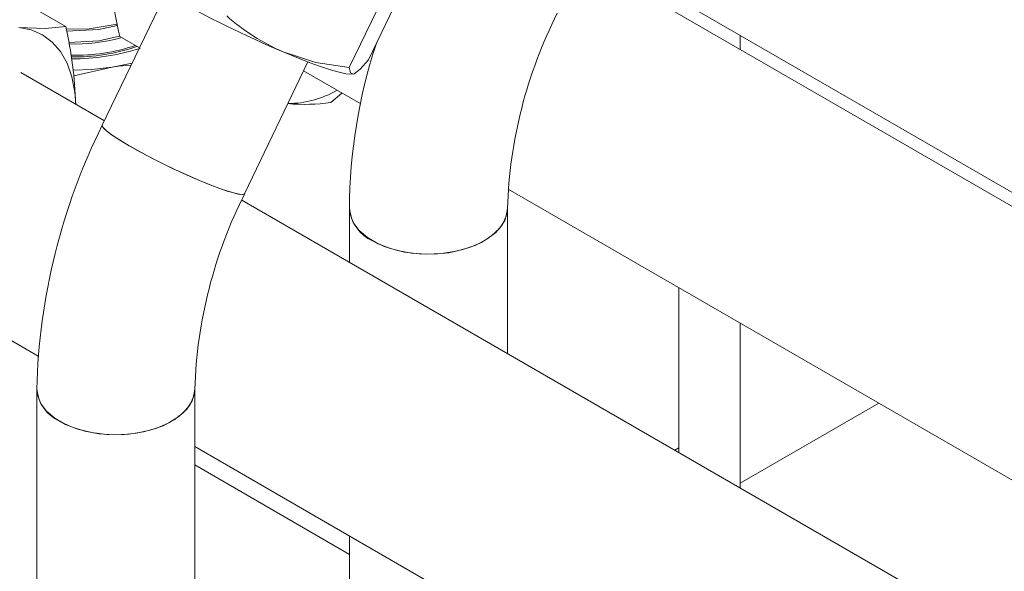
# Model space of a CAD drawing. Header units: millimetres. Extents: x 450 to 25135, y 150 to 17673.
# Tile 319 of 463: x 17303 to 17428, y 12481 to 12551. Entities that reach past the tile are written whole.
import ezdxf

# ---------------------------------------------------------------- set-up
doc = ezdxf.new("R2010")
doc.units = ezdxf.units.MM
doc.linetypes.add('SLD-Centrada-doble', pattern=[12.7, 6.35, -1.27, 1.27, -1.27, 1.27, -1.27])
doc.linetypes.add('SLD-Continua', pattern=[0])
doc.layers.add('COTAS', color=1, linetype='SLD-Continua')
doc.layers.add('OCULTA', color=8, linetype='SLD-Continua')

msp = doc.modelspace()

# ---------------------------------------------------------------- linework, layer by layer
at = {"color": 7, "linetype": 'SLD-Continua', "lineweight": 18, "ltscale": 30}
for p, q in [((17372.06, 12562.2), (17740, 12349.85)), ((17738.45, 12348.96), (17376.82, 12557.67)), ((17321.91, 12554.44), (17313.9, 12537.75)), ((17331.93, 12529.09), (17339.94, 12545.78)), ((17314.18, 12538.32), (17303.56, 12544.45)), ((17339.39, 12544.64), (17346.64, 12540.45)), ((17365.31, 12529.68), (17708.45, 12331.64)), ((17751.39, 12285.99), (17331.56, 12528.29)), ((17345.21, 12527.2), (17345.21, 12520.42)), ((17365.21, 12508.87), (17365.21, 12527.2)), ((17288.57, 12518.47), (17305.78, 12508.53)), ((17305.61, 12504.35), (17305.61, 12367.25)), ((17325.61, 12367.25), (17325.61, 12504.35)), ((17325.61, 12497.09), (17729.66, 12263.89)), ((17345.21, 12485.78), (17345.21, 12390.11))]:
    msp.add_line(p, q, dxfattribs=at)
at = {"color": 7, "linetype": 'SLD-Continua', "lineweight": 18, "ltscale": 30, "flags": 128}
for points in [[(17331.93, 12529.1), (17331.93, 12529.09), (17331.68, 12528.99), (17331.11, 12529.05), (17330.25, 12529.27), (17329.12, 12529.63), (17327.76, 12530.13), (17326.23, 12530.76), (17324.59, 12531.48), (17322.88, 12532.26), (17321.17, 12533.1), (17319.52, 12533.94), (17318, 12534.76), (17316.66, 12535.54), (17315.54, 12536.24), (17314.69, 12536.84), (17314.13, 12537.31), (17313.9, 12537.64), (17313.9, 12537.75)], [(17317.31, 12535.16), (17316.07, 12535.9), (17315.08, 12536.55), (17314.37, 12537.09), (17313.98, 12537.5), (17313.9, 12537.75)], [(17331.93, 12529.09), (17331.84, 12529.02), (17331.43, 12529), (17330.71, 12529.14), (17329.71, 12529.43), (17328.46, 12529.87), (17327.02, 12530.43), (17325.42, 12531.11), (17323.73, 12531.86), (17322.02, 12532.68), (17320.34, 12533.52), (17318.74, 12534.35), (17317.31, 12535.16)], [(17345.21, 12527.2), (17345.28, 12526.52), (17345.68, 12525.45), (17346.43, 12524.44), (17347.5, 12523.53), (17348.84, 12522.75), (17350.41, 12522.14), (17352.16, 12521.71), (17354.02, 12521.47), (17355.92, 12521.45), (17357.8, 12521.63), (17359.58, 12522.01), (17361.2, 12522.58), (17362.61, 12523.32), (17363.75, 12524.2), (17364.58, 12525.19), (17365.07, 12526.25), (17365.21, 12527.2)], [(17348.14, 12523.12), (17349.6, 12522.42), (17351.27, 12521.9), (17353.08, 12521.56), (17354.97, 12521.43), (17356.87, 12521.51), (17358.7, 12521.8), (17360.41, 12522.28), (17361.93, 12522.93), (17363.21, 12523.75), (17364.2, 12524.68), (17364.87, 12525.71), (17365.18, 12526.79), (17365.21, 12527.19)], [(17305.61, 12504.35), (17305.68, 12503.67), (17306.08, 12502.59), (17306.83, 12501.58), (17307.9, 12500.68), (17309.24, 12499.9), (17310.82, 12499.28), (17312.56, 12498.85), (17314.42, 12498.62), (17316.32, 12498.59), (17318.2, 12498.78), (17319.98, 12499.16), (17321.6, 12499.73), (17323.01, 12500.47), (17324.15, 12501.35), (17324.98, 12502.33), (17325.47, 12503.39), (17325.61, 12504.35)], [(17308.54, 12500.27), (17310, 12499.57), (17311.67, 12499.04), (17313.48, 12498.71), (17315.37, 12498.58), (17317.27, 12498.66), (17319.1, 12498.94), (17320.81, 12499.42), (17322.34, 12500.08), (17323.61, 12500.89), (17324.6, 12501.83), (17325.27, 12502.86), (17325.58, 12503.94), (17325.61, 12504.34)]]:
    msp.add_lwpolyline(points, dxfattribs=at)
at = {"color": 7, "linetype": 'SLD-Continua', "lineweight": 18, "ltscale": 900}
for centre, radius, start, end in [((17424.27, 12525.3), 59.09, 153.1915, 178.1515), ((17413.91, 12526.76), 68.71, 161.971, 179.6328), ((17384.32, 12502.54), 78.73, 153.4334, 178.6846), ((17384.67, 12502.44), 59.09, 153.1915, 178.1515), ((17350.14, 12527.65), 4.95, 185.216, 246.1408), ((17310.54, 12504.8), 4.95, 185.216, 246.1408)]:
    msp.add_arc(centre, radius, start, end, dxfattribs=at)
at = {"layer": 'COTAS', "linetype": 'SLD-Continua', "lineweight": 18, "ltscale": 30}
for p, q in [((17347.63, 12546.04), (17354.19, 12559.7)), ((17345.18, 12545.05), (17351.74, 12558.71)), ((17309.26, 12550.24), (17297, 12557.31)), ((17318.61, 12547.55), (17316.1, 12549)), ((17310.3, 12544.03), (17315.16, 12545.12)), ((17317.67, 12545.61), (17315.16, 12545.12)), ((17342.85, 12540.63), (17344.25, 12541.83))]:
    msp.add_line(p, q, dxfattribs=at)
at = {"layer": 'COTAS', "linetype": 'SLD-Continua', "lineweight": 18, "ltscale": 30, "flags": 128}
for points in [[(17309.26, 12550.24), (17306.65, 12550.01), (17303.31, 12550.14)], [(17310.55, 12540.42), (17310.43, 12541.94), (17310.06, 12543.87), (17309.46, 12545.6), (17308.62, 12547.08), (17307.56, 12548.29), (17306.31, 12549.21), (17304.89, 12549.83), (17303.31, 12550.14)], [(17309.33, 12549.91), (17312.24, 12549.96), (17315.8, 12550.56)], [(17309.38, 12549.66), (17313.44, 12549.89), (17315.83, 12550.4)], [(17309.67, 12548.25), (17313.44, 12548.46), (17316.09, 12549.02)], [(17345.18, 12545.05), (17340.94, 12545.72), (17336.81, 12547.04)], [(17345.79, 12544.26), (17345.39, 12544.21), (17344.75, 12544.28), (17343.89, 12544.47), (17342.82, 12544.78), (17341.55, 12545.19), (17340.11, 12545.72), (17338.52, 12546.33), (17336.81, 12547.04)], [(17347.63, 12546.04), (17346.58, 12544.87), (17345.79, 12544.26)], [(17315.16, 12545.12), (17312.53, 12544.82), (17310.2, 12544.72)], [(17315.16, 12545.12), (17315.97, 12545.23), (17317.55, 12545.35)], [(17345.79, 12544.26), (17345.7, 12544.24), (17345.32, 12544.38), (17345.18, 12545.05)]]:
    msp.add_lwpolyline(points, dxfattribs=at)
at = {"layer": 'COTAS', "linetype": 'SLD-Continua', "lineweight": 18, "ltscale": 900}
for centre, radius, start, end in [((17362.98, 12560.12), 48.18, 180.8364, 193.339), ((17390.07, 12673.09), 136.84, 240.4239, 247.0967), ((17347.22, 12571.24), 26.34, 228.224, 246.7196), ((17262.02, 12539.17), 48.52, 1.4848, 13.1819), ((17310.43, 12569.81), 21.78, 268.0942, 285.4626), ((17310.6, 12569.68), 23.07, 268.3357, 288.9423), ((17310.68, 12569.06), 22.64, 268.1576, 289.6244), ((17310.06, 12574.67), 28.52, 269.8482, 287.645), ((17337.34, 12553.11), 12.61, 270.314, 299.9771), ((17339.51, 12564.78), 24.38, 265.0411, 277.8833)]:
    msp.add_arc(centre, radius, start, end, dxfattribs=at)
at = {"layer": 'OCULTA', "linetype": 'SLD-Continua', "lineweight": 18, "ltscale": 30}
for p, q in [((17394.7, 12547.35), (17394.7, 12549.13)), ((17394.7, 12547.35), (17394.7, 12549.13)), ((17394.7, 12547.35), (17394.7, 12549.13)), ((17386.93, 12517.2), (17386.93, 12496.93)), ((17386.93, 12517.2), (17386.93, 12496.93)), ((17386.93, 12517.2), (17386.93, 12496.93)), ((17394.7, 12492.44), (17394.7, 12512.71)), ((17394.7, 12492.44), (17394.7, 12512.71)), ((17394.7, 12492.44), (17394.7, 12512.71)), ((17386.93, 12496.93), (17386.92, 12496.34)), ((17386.93, 12496.93), (17386.92, 12496.34)), ((17386.93, 12496.93), (17386.92, 12496.34)), ((17325.61, 12494.76), (17345.21, 12483.44)), ((17325.61, 12494.76), (17345.21, 12483.44)), ((17325.61, 12494.76), (17345.21, 12483.44)), ((17345.21, 12483.44), (17325.61, 12494.76)), ((17345.21, 12483.44), (17325.61, 12494.76)), ((17345.21, 12483.44), (17325.61, 12494.76)), ((17394.71, 12491.84), (17394.7, 12492.44)), ((17394.71, 12491.84), (17394.7, 12492.44)), ((17394.71, 12491.84), (17394.7, 12492.44))]:
    msp.add_line(p, q, dxfattribs=at)
at = {"layer": 'OCULTA', "linetype": 'SLD-Centrada-doble', "lineweight": 18, "ltscale": 30}
for p, q in [((17394.7, 12492.44), (17412.26, 12502.58)), ((17394.7, 12492.44), (17412.26, 12502.58)), ((17394.7, 12492.44), (17412.26, 12502.58)), ((17386.42, 12496.63), (17386.93, 12496.92)), ((17386.42, 12496.63), (17386.93, 12496.92)), ((17386.42, 12496.63), (17386.93, 12496.92))]:
    msp.add_line(p, q, dxfattribs=at)

doc.saveas('drawing.dxf')
